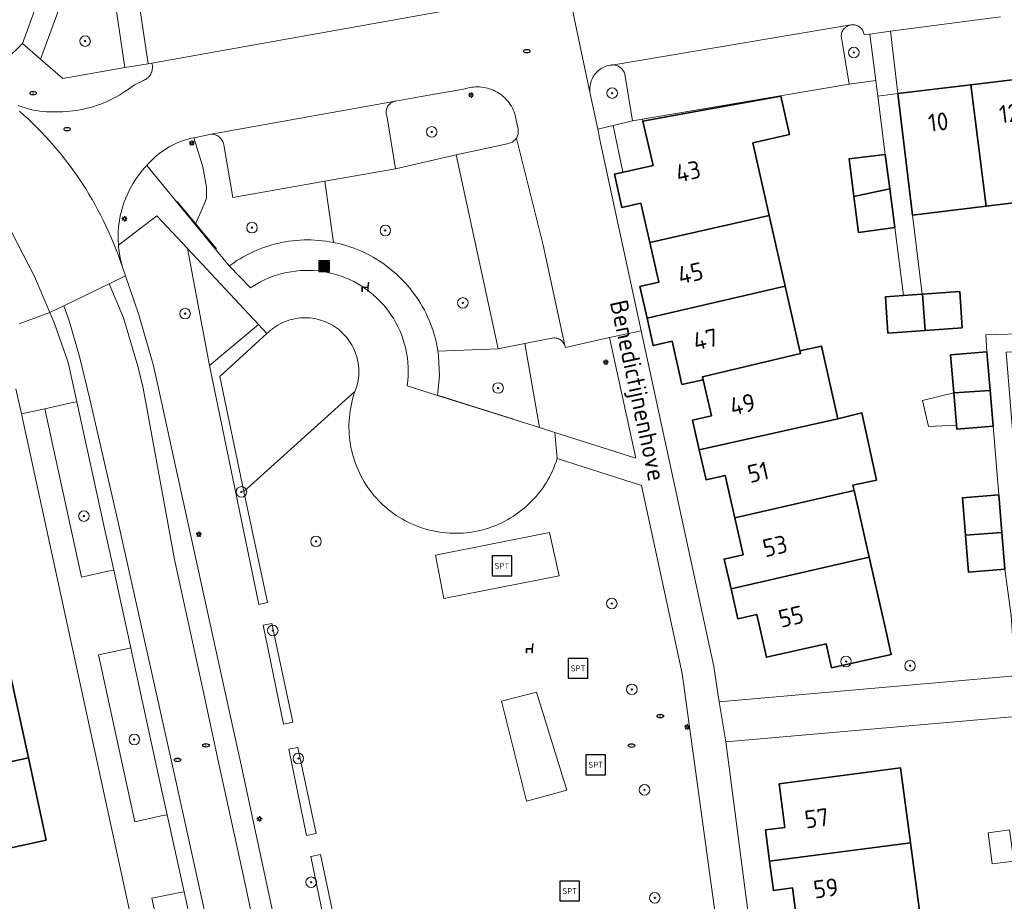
# Model space of a CAD drawing. Header units: metres. Extents: x 152610 to 160096, y 456114 to 462495.
# Tile 516 of 938: x 158338 to 158413, y 459881 to 459948. Entities that reach past the tile are written whole.
import ezdxf
from ezdxf.enums import TextEntityAlignment as Align

# ---------------------------------------------------------------- set-up
doc = ezdxf.new("R2010")
doc.units = ezdxf.units.M
doc.header["$LTSCALE"] = 0.5
doc.layers.get('0').update_dxf_attribs({"linetype": 'CONTINUOUS'})
for name, color, linetype, lineweight in [('B-PV-GR-BEPLANTING_CULTUUR_BODEMBEDEKKER-GV', 251, 'CONTINUOUS', 18), ('B-PV-GR-BEPLANTING_CULTUUR_BOSPLANTSOEN-GV', 251, 'CONTINUOUS', 18), ('B-PV-GR-BEPLANTING_CULTUUR_HEESTERS-GV', 251, 'CONTINUOUS', 18), ('B-PV-GR-BOOM-S', 251, 'CONTINUOUS', 25), ('B-PV-GR-HAAG-GV', 251, 'CONTINUOUS', 13), ('B-PV-IE-MEUBILAIR-S', 251, 'CONTINUOUS', 25), ('B-PV-IE-MEUBILAIR_WEGMEUBILAIR-S', 251, 'CONTINUOUS', 25), ('B-PV-IE-MEUBILAIR_WEGMEUBILAIR_AFVALBAK-S', 251, 'CONTINUOUS', 25), ('B-PV-IE-TERREINAFSCHEIDING_KUNSTMATIG_MUUR-G', 251, 'IE-TERREINAFSCHEIDING_KUNSTMATIG-SO', 18), ('B-PV-OG-BEBOUWING-GV', 6, 'CONTINUOUS', 35), ('B-PV-OG-BEBOUWING-T18', 1, 'CONTINUOUS', 18), ('B-PV-OG-BEBOUWING_OVERBOUWING-GV', 251, 'CONTINUOUS', 18), ('B-PV-OG-BEBOUWING_SCHUUR-GV', 251, 'CONTINUOUS', 18), ('B-PV-OG-TERREIN_BEGROEID-GV', 251, 'CONTINUOUS', 18), ('B-PV-OG-TOPOGRAFIE-T18', 1, 'CONTINUOUS', 18), ('B-PV-VH-GESLOTENVERHARDING_ASFALT-GV', 251, 'CONTINUOUS', 18), ('B-PV-VH-GESLOTENVERHARDING_KUNSTSTOF-GV', 251, 'CONTINUOUS', 18), ('B-PV-VH-ONVERHARD_ZAND-GV', 251, 'CONTINUOUS', 18), ('B-PV-VH-OPENVERHARDING_BETONSTRAATSTEEN-GV', 251, 'CONTINUOUS', 18), ('B-PV-VH-OPENVERHARDING_TEGEL-GV', 251, 'CONTINUOUS', 18)]:
    doc.layers.add(name, color=color, linetype=linetype, lineweight=lineweight)
doc.styles.add('NLCS-ISO', font='NLCS-ISO.ttf')
doc.styles.add('NLCS-ISO-M750-T18', font='NLCS-ISO.ttf', dxfattribs={"height": 1.35})
doc.linetypes.add('IE-TERREINAFSCHEIDING_KUNSTMATIG-SO', pattern='A,4,[82,NLCS.SHX,S=0.75,R=90,X=0,Y=0],4,-2', length=10)

# ---------------------------------------------------------------- blocks, each defined once
blk = doc.blocks.new('SIE-WEG_AFVALBAK-SO')
h = blk.add_hatch(color=256)
h.dxf.hatch_style = 1
h.paths.add_polyline_path([(-1.5, -1.5), (1.5, -1.5), (1.5, 1.5), (-1.5, 1.5)])
for points in [[(-2, -2), (2, -2), (2, 2), (-2, 2)], [(-1.5, -1.5), (1.5, -1.5), (1.5, 1.5), (-1.5, 1.5)]]:
    blk.add_lwpolyline(points, close=True)
blk = doc.blocks.new('SIE-MEUBILAIR_PAAL_LICHTMAST-SO')
for points in [[(-0.62, 0), (-1, 0)], [(-0.71, 0.71), (-0.44, 0.44)], [(0, 1), (0, 0.62)], [(0.44, 0.44), (0.71, 0.71)], [(1, 0), (0.62, 0)], [(-0.71, -0.71), (-0.44, -0.44)], [(0, -0.62), (0, -1)], [(0.44, -0.44), (0.71, -0.71)]]:
    blk.add_lwpolyline(points)
blk.add_circle((0, 0), 0.5)
blk = doc.blocks.new('SIE-MEUBILAIR_PUT_RIOOLPUT-SO')
blk.add_ellipse((0, 0), major_axis=(1.25, 0), ratio=0.54)
at = {"style": 'NLCS-ISO'}
blk.add_text('ri', height=0.75, dxfattribs=at).set_placement((-0.04, 0.07), align=Align.MIDDLE_CENTER)
blk = doc.blocks.new('SIE-WEG_ZITBANK-SO')
at = {"color": 0, "linetype": 'ByBlock', "lineweight": 18}
blk.add_lwpolyline([(-0.91, -1.63), (-0.91, -0.2), (1.09, -0.2), (1.09, -1.63), (1.29, -1.63), (1.29, -0.21), (1.54, 1.78), (1.33, 1.78), (1.11, 0), (-1.11, 0), (-1.11, -1.63)], close=True, dxfattribs=at)
blk = doc.blocks.new('SIE-WEG_SPEELTOESTEL-SO')
at = {"flags": 128}
blk.add_lwpolyline([(-3.75, -3.75), (3.75, -3.75), (3.75, 3.75), (-3.75, 3.75)], close=True, dxfattribs=at)
at = {"style": 'NLCS-ISO'}
blk.add_text('SPT', height=2.25, dxfattribs=at).set_placement((0, 0), align=Align.MIDDLE_CENTER)
blk = doc.blocks.new('SGR-BOOM_GBKN-SO')
at = {"linetype": 'ByBlock', "lineweight": 18}
h = blk.add_hatch(color=0, dxfattribs=at)
h.dxf.hatch_style = 1
edge = h.paths.add_edge_path()
edge.add_arc((0, 0), 0.25, 0, 360)
at = {"color": 0, "linetype": 'ByBlock', "lineweight": 18}
for radius in [2, 0.25]:
    blk.add_circle((0, 0), radius, dxfattribs=at)
at = {"color": 0, "linetype": 'ByBlock', "lineweight": 18, "style": 'NLCS-ISO'}
blk.add_attdef('SOORT', (2.5, 0), '', height=1.5, dxfattribs=at)

msp = doc.modelspace()

# ---------------------------------------------------------------- linework, layer by layer
at = {"layer": 'B-PV-GR-BEPLANTING_CULTUUR_BODEMBEDEKKER-GV', "flags": 128}
msp.add_lwpolyline([(158372.76, 459942.779), (158372.606, 459942.784), (158372.451, 459942.781), (158372.297, 459942.77), (158372.144, 459942.75), (158371.991, 459942.723), (158371.841, 459942.688), (158371.692, 459942.646), (158371.686, 459942.644), (158368.34, 459942.05), (158366.39, 459941.71), (158366.308, 459941.69), (158366.228, 459941.663), (158366.152, 459941.628), (158366.079, 459941.587), (158366.01, 459941.538), (158365.946, 459941.483), (158365.887, 459941.423), (158365.835, 459941.357), (158365.789, 459941.286), (158365.75, 459941.211), (158365.718, 459941.133), (158365.694, 459941.053), (158365.678, 459940.97), (158365.669, 459940.886), (158365.669, 459940.802), (158365.676, 459940.718), (158365.691, 459940.635), (158365.715, 459940.554), (158365.745, 459940.476), (158365.756, 459940.453), (158366.38, 459936.58), (158370.98, 459937.63), (158374.857, 459938.459), (158375.257, 459938.581), (158375.56, 459938.87), (158375.694, 459939.206), (158375.686, 459939.568), (158375.423, 459940.746), (158375.37, 459940.891), (158375.31, 459941.034), (158375.242, 459941.173), (158375.167, 459941.308), (158375.086, 459941.439), (158374.997, 459941.566), (158374.902, 459941.688), (158374.801, 459941.805), (158374.694, 459941.917), (158374.582, 459942.023), (158374.464, 459942.123), (158374.341, 459942.217), (158374.214, 459942.304), (158374.082, 459942.385), (158373.946, 459942.459), (158373.806, 459942.525), (158373.663, 459942.584), (158373.518, 459942.636), (158373.37, 459942.68), (158373.22, 459942.717), (158373.067, 459942.745), (158372.914, 459942.766)], close=True, dxfattribs=at)
at = {"layer": 'B-PV-GR-BEPLANTING_CULTUUR_BOSPLANTSOEN-GV', "flags": 128}
for points in [[(158352.539, 459939.189), (158352.452, 459939.196), (158352.406, 459939.196), (158352.07, 459939.131), (158351.102, 459938.93), (158351.778, 459936.726), (158352.057, 459935.177), (158352.044, 459934.317), (158351.662, 459933.348), (158351.186, 459932.357), (158353.777, 459929.204), (158353.893, 459929.289), (158354.124, 459929.451), (158354.36, 459929.607), (158354.6, 459929.756), (158354.844, 459929.898), (158355.093, 459930.032), (158355.344, 459930.16), (158355.6, 459930.281), (158355.859, 459930.394), (158356.12, 459930.501), (158356.385, 459930.599), (158356.652, 459930.69), (158356.922, 459930.774), (158357.195, 459930.85), (158357.469, 459930.918), (158357.745, 459930.978), (158358.022, 459931.03), (158358.301, 459931.075), (158358.581, 459931.111), (158358.863, 459931.14), (158359.144, 459931.161), (158359.426, 459931.174), (158359.709, 459931.178), (158359.991, 459931.175), (158360.274, 459931.164), (158360.556, 459931.144), (158360.837, 459931.117), (158361.117, 459931.082), (158361.396, 459931.039), (158361.674, 459930.988), (158361.032, 459935.63), (158354.05, 459934.39), (158353.366, 459938.397), (158353.347, 459938.483), (158353.321, 459938.566), (158353.287, 459938.647), (158353.246, 459938.724), (158353.198, 459938.798), (158353.144, 459938.866), (158353.084, 459938.93), (158353.018, 459938.987), (158352.947, 459939.039), (158352.871, 459939.083), (158352.792, 459939.121), (158352.71, 459939.151), (158352.626, 459939.174)], [(158374.17, 459922.91), (158370.98, 459937.63), (158366.38, 459936.58), (158361.032, 459935.63), (158361.674, 459930.988), (158361.805, 459930.961), (158362.081, 459930.899), (158362.355, 459930.829), (158362.626, 459930.751), (158362.896, 459930.665), (158363.162, 459930.572), (158363.426, 459930.471), (158363.688, 459930.363), (158363.945, 459930.248), (158364.2, 459930.125), (158364.451, 459929.995), (158364.698, 459929.858), (158364.941, 459929.714), (158365.18, 459929.564), (158365.415, 459929.406), (158365.645, 459929.242), (158365.871, 459929.072), (158366.091, 459928.895), (158366.307, 459928.712), (158366.517, 459928.523), (158366.721, 459928.329), (158366.92, 459928.128), (158367.114, 459927.922), (158367.301, 459927.711), (158367.483, 459927.494), (158367.658, 459927.272), (158367.827, 459927.046), (158367.989, 459926.814), (158368.145, 459926.579), (158368.294, 459926.339), (158368.436, 459926.094), (158368.571, 459925.846), (158368.699, 459925.594), (158368.82, 459925.339), (158368.934, 459925.08), (158369.04, 459924.818), (158369.139, 459924.554), (158369.23, 459924.286), (158369.314, 459924.016), (158369.39, 459923.744), (158369.458, 459923.47), (158369.519, 459923.194), (158369.571, 459922.916), (158369.6, 459922.743)], [(158377.295, 459916.947), (158376.197, 459923.319), (158374.17, 459922.91), (158369.6, 459922.743), (158369.616, 459922.637), (158369.653, 459922.357), (158369.716, 459920.87), (158369.557, 459919.391)]]:
    msp.add_lwpolyline(points, close=True, dxfattribs=at)
at = {"layer": 'B-PV-GR-BEPLANTING_CULTUUR_HEESTERS-GV', "flags": 128}
for points in [[(158345.87, 459944.25), (158344.09, 459956.2), (158343.65, 459956.2), (158339.47, 459944.87), (158341.17, 459943.42)], [(158401.122, 459947.491), (158401.039, 459947.494), (158400.955, 459947.489), (158400.908, 459947.482), (158400.826, 459947.464), (158400.747, 459947.438), (158400.67, 459947.405), (158400.597, 459947.365), (158400.528, 459947.318), (158400.464, 459947.265), (158400.405, 459947.205), (158400.352, 459947.141), (158400.306, 459947.071), (158400.266, 459946.998), (158400.234, 459946.921), (158400.209, 459946.841), (158400.192, 459946.759), (158400.183, 459946.676), (158400.181, 459946.593), (158400.188, 459946.509), (158400.203, 459946.427), (158400.219, 459946.366), (158400.79, 459942.99), (158402.801, 459943.264), (158402.352, 459946.778), (158401.914, 459946.752), (158401.898, 459946.834), (158401.874, 459946.914), (158401.842, 459946.991), (158401.803, 459947.065), (158401.757, 459947.135), (158401.705, 459947.2), (158401.647, 459947.26), (158401.583, 459947.314), (158401.515, 459947.361), (158401.442, 459947.402), (158401.366, 459947.436), (158401.286, 459947.462), (158401.205, 459947.481)], [(158382.978, 459944.437), (158382.892, 459944.444), (158382.805, 459944.442), (158382.773, 459944.44), (158382.652, 459944.423), (158382.533, 459944.399), (158382.416, 459944.367), (158382.301, 459944.326), (158382.188, 459944.279), (158382.08, 459944.224), (158381.975, 459944.163), (158381.874, 459944.094), (158381.778, 459944.019), (158381.687, 459943.938), (158381.602, 459943.851), (158381.522, 459943.759), (158381.449, 459943.662), (158381.382, 459943.56), (158381.323, 459943.454), (158381.27, 459943.344), (158381.224, 459943.231), (158381.186, 459943.115), (158381.156, 459942.997), (158381.134, 459942.878), (158381.119, 459942.757), (158381.113, 459942.635), (158381.114, 459942.514), (158381.123, 459942.392), (158381.126, 459942.369), (158381.713, 459939.575), (158384.35, 459940.2), (158383.768, 459943.733), (158383.743, 459943.816), (158383.711, 459943.896), (158383.672, 459943.973), (158383.626, 459944.046), (158383.573, 459944.115), (158383.514, 459944.178), (158383.449, 459944.235), (158383.379, 459944.287), (158383.305, 459944.331), (158383.227, 459944.369), (158383.146, 459944.399), (158383.063, 459944.422)], [(158359.72, 459925.27), (158359.54, 459925.275), (158359.359, 459925.271), (158359.179, 459925.26), (158358.999, 459925.24), (158358.821, 459925.213), (158358.644, 459925.178), (158358.468, 459925.135), (158358.295, 459925.084), (158358.124, 459925.026), (158357.956, 459924.96), (158357.791, 459924.887), (158357.63, 459924.806), (158357.472, 459924.719), (158357.318, 459924.624), (158357.168, 459924.523), (158357.023, 459924.415), (158356.883, 459924.301), (158356.749, 459924.181), (158356.64, 459924.076), (158353.056, 459920.821), (158354.895, 459912.105), (158363.309, 459919.681), (158363.372, 459919.85), (158363.429, 459920.022), (158363.477, 459920.196), (158363.517, 459920.372), (158363.55, 459920.549), (158363.575, 459920.728), (158363.592, 459920.908), (158363.601, 459921.088), (158363.602, 459921.269), (158363.595, 459921.449), (158363.58, 459921.629), (158363.557, 459921.808), (158363.526, 459921.986), (158363.487, 459922.162), (158363.44, 459922.337), (158363.386, 459922.509), (158363.324, 459922.679), (158363.255, 459922.845), (158363.179, 459923.009), (158363.095, 459923.169), (158363.004, 459923.325), (158362.907, 459923.477), (158362.802, 459923.624), (158362.692, 459923.767), (158362.575, 459923.905), (158362.452, 459924.037), (158362.324, 459924.164), (158362.19, 459924.285), (158362.05, 459924.4), (158361.906, 459924.508), (158361.757, 459924.61), (158361.604, 459924.706), (158361.447, 459924.794), (158361.286, 459924.876), (158361.121, 459924.95), (158360.953, 459925.017), (158360.783, 459925.076), (158360.61, 459925.128), (158360.435, 459925.172), (158360.258, 459925.209), (158360.08, 459925.237), (158359.9, 459925.258)], [(158384.6, 459914.64), (158382.61, 459923.78), (158379.26, 459923.03), (158379.229, 459923.174), (158379.196, 459923.251), (158379.155, 459923.325), (158379.107, 459923.394), (158379.053, 459923.459), (158378.994, 459923.518), (158378.929, 459923.571), (158378.859, 459923.618), (158378.785, 459923.658), (158378.707, 459923.691), (158378.627, 459923.716), (158378.545, 459923.734), (158378.461, 459923.744), (158378.377, 459923.745), (158378.293, 459923.739), (158378.224, 459923.728), (158376.197, 459923.319), (158377.295, 459916.947), (158378.469, 459916.576)]]:
    msp.add_lwpolyline(points, close=True, dxfattribs=at)
at = {"layer": 'B-PV-GR-HAAG-GV', "flags": 128}
for points in [[(158354.895, 459912.105), (158353.056, 459920.821), (158356.64, 459924.076), (158356.005, 459924.755), (158352.291, 459921.655), (158356.021, 459903.544), (158356.673, 459903.678)], [(158356.346, 459901.965), (158357.893, 459894.454), (158358.588, 459894.601), (158357.006, 459902.101)], [(158358.285, 459892.554), (158359.63, 459886.024), (158360.366, 459886.175), (158358.989, 459892.702)], [(158359.957, 459884.433), (158362.027, 459874.383), (158363.192, 459870.112), (158364.802, 459866.54), (158367.272, 459862.619), (158368.779, 459860.517), (158370.801, 459858.004), (158371.547, 459857.133), (158372.047, 459856.739), (158375.729, 459853.749), (158379.019, 459851.383), (158379.445, 459851.972), (158373.718, 459856.179), (158371.38, 459858.061), (158368.09, 459862.718), (158364.729, 459868.28), (158362.913, 459873.374), (158362.673, 459875.24), (158360.7, 459884.59)]]:
    msp.add_lwpolyline(points, close=True, dxfattribs=at)
at = {"layer": 'B-PV-IE-TERREINAFSCHEIDING_KUNSTMATIG_MUUR-G', "flags": 128}
for points in [[(158349.841, 459934.08), (158352.808, 459930.497)], [(158369.58, 459919.408), (158375.337, 459917.577)]]:
    msp.add_lwpolyline(points, dxfattribs=at)
at = {"layer": 'B-PV-OG-BEBOUWING-GV', "flags": 128}
for points in [[(158416.381, 459934.376), (158415.239, 459943.579), (158409.998, 459942.942), (158411.169, 459933.74)], [(158411.169, 459933.74), (158409.998, 459942.942), (158404.47, 459942.27), (158405.59, 459933.06)], [(158396.257, 459939.159), (158395.595, 459942.083), (158387.607, 459940.639), (158385.142, 459940.193), (158385.906, 459936.821), (158382.98, 459936.16), (158383.55, 459933.63), (158384.98, 459933.96), (158385.655, 459930.987), (158394.725, 459933.03), (158393.48, 459938.53)], [(158403.852, 459935.055), (158403.518, 459937.659), (158400.77, 459937.33), (158401.139, 459934.473)], [(158404.229, 459932.12), (158403.852, 459935.055), (158401.139, 459934.473), (158401.49, 459931.75)], [(158395.935, 459927.682), (158394.725, 459933.03), (158385.655, 459930.987), (158386.34, 459927.97), (158384.91, 459927.64), (158385.452, 459925.236)], [(158397.047, 459922.77), (158395.935, 459927.682), (158385.452, 459925.236), (158385.92, 459923.16), (158387.35, 459923.49), (158388.1, 459920.22), (158389.7, 459920.58), (158389.647, 459920.809), (158397.095, 459922.557)], [(158406.536, 459924.307), (158406.34, 459927.06), (158406.314, 459927.058), (158405.571, 459927.005), (158404.891, 459926.958), (158403.52, 459926.86), (158403.71, 459924.11)], [(158409.35, 459924.5), (158409.16, 459927.26), (158406.34, 459927.06), (158406.536, 459924.307)], [(158399.919, 459917.615), (158398.67, 459923.13), (158397.047, 459922.77), (158397.095, 459922.557), (158389.647, 459920.809), (158389.7, 459920.58), (158390.33, 459917.84), (158388.9, 459917.51), (158389.415, 459915.251)], [(158411.463, 459919.767), (158411.219, 459922.689), (158408.47, 459922.46), (158408.71, 459919.587)], [(158411.69, 459917.06), (158411.463, 459919.767), (158408.71, 459919.587), (158408.94, 459916.83)], [(158392.105, 459910.096), (158401.152, 459912.174), (158401.06, 459912.579), (158402.86, 459912.963), (158401.744, 459918.065), (158399.919, 459917.615), (158389.415, 459915.251), (158389.93, 459912.99), (158391.37, 459913.32)], [(158402.296, 459907.125), (158401.152, 459912.174), (158392.105, 459910.096), (158392.74, 459907.31), (158391.3, 459906.98), (158391.82, 459904.721)], [(158412.357, 459908.996), (158412.12, 459911.84), (158409.37, 459911.61), (158409.6, 459908.801)], [(158412.59, 459906.21), (158412.357, 459908.996), (158409.6, 459908.801), (158409.83, 459905.98)], [(158399.438, 459898.744), (158403.966, 459899.756), (158403.55, 459901.59), (158402.296, 459907.125), (158391.82, 459904.721), (158392.34, 459902.46), (158393.77, 459902.78), (158394.5, 459899.54), (158399.025, 459900.565)], [(158329.83, 459896.68), (158329.246, 459899.348), (158322.481, 459897.92), (158323.72, 459892.25), (158327.82, 459893.16), (158328.572, 459889.729), (158338.556, 459891.898), (158337.17, 459898.27), (158334.228, 459897.633)], [(158339.91, 459885.67), (158338.556, 459891.898), (158328.572, 459889.729), (158329.3, 459886.41), (158325.19, 459885.51), (158326.51, 459879.493), (158333.258, 459880.946), (158332.58, 459884.07)], [(158405.427, 459885.461), (158404.68, 459891.15), (158395.46, 459889.93), (158395.89, 459886.63), (158394.44, 459886.44), (158394.75, 459884.069)], [(158406.127, 459880.125), (158405.427, 459885.461), (158394.75, 459884.069), (158395.04, 459881.85), (158396.49, 459882.05), (158396.895, 459878.956)]]:
    msp.add_lwpolyline(points, close=True, dxfattribs=at)
at = {"layer": 'B-PV-OG-BEBOUWING_OVERBOUWING-GV', "flags": 128}
for points in [[(158385.142, 459940.193), (158385.098, 459940.327), (158384.35, 459940.2), (158382.88, 459939.852), (158383.612, 459936.303), (158385.906, 459936.821)], [(158413.267, 459884.074), (158412.946, 459886.442), (158411.308, 459886.228), (158411.607, 459883.876)]]:
    msp.add_lwpolyline(points, close=True, dxfattribs=at)
at = {"layer": 'B-PV-OG-BEBOUWING_SCHUUR-GV', "flags": 128}
msp.add_lwpolyline([(158408.916, 459917.12), (158408.71, 459919.587), (158406.35, 459919.014), (158406.796, 459917.038)], close=True, dxfattribs=at)
at = {"layer": 'B-PV-OG-TERREIN_BEGROEID-GV', "flags": 128}
for points in [[(158351.778, 459936.726), (158351.102, 459938.93), (158350.883, 459938.882), (158350.665, 459938.826), (158350.45, 459938.763), (158350.237, 459938.692), (158350.027, 459938.614), (158349.82, 459938.528), (158349.616, 459938.435), (158349.415, 459938.334), (158349.218, 459938.226), (158349.025, 459938.112), (158348.837, 459937.99), (158348.652, 459937.863), (158348.473, 459937.728), (158348.298, 459937.587), (158348.128, 459937.44), (158347.964, 459937.287), (158347.805, 459937.129), (158347.652, 459936.965), (158347.523, 459936.816), (158351.186, 459932.357), (158351.662, 459933.348), (158352.044, 459934.317), (158352.057, 459935.177)], [(158356.005, 459924.755), (158350.614, 459930.524), (158352.291, 459921.655)], [(158359.991, 459931.175), (158359.709, 459931.178), (158359.426, 459931.174), (158359.144, 459931.161), (158358.863, 459931.14), (158358.581, 459931.111), (158358.301, 459931.075), (158358.022, 459931.03), (158357.745, 459930.978), (158357.469, 459930.918), (158357.195, 459930.85), (158356.922, 459930.774), (158356.652, 459930.69), (158356.385, 459930.599), (158356.12, 459930.501), (158355.859, 459930.394), (158355.6, 459930.281), (158355.344, 459930.16), (158355.093, 459930.032), (158354.844, 459929.898), (158354.6, 459929.756), (158354.36, 459929.607), (158354.124, 459929.451), (158353.893, 459929.289), (158353.777, 459929.204), (158355.385, 459927.536), (158355.547, 459927.643), (158355.845, 459927.826), (158356.151, 459927.996), (158356.464, 459928.151), (158356.784, 459928.292), (158357.11, 459928.418), (158357.442, 459928.529), (158357.778, 459928.625), (158358.119, 459928.705), (158358.463, 459928.77), (158358.809, 459928.819), (158359.157, 459928.852), (158359.507, 459928.869), (158359.856, 459928.87), (158360.206, 459928.855), (158360.554, 459928.824), (158360.901, 459928.777), (158361.245, 459928.714), (158361.586, 459928.636), (158361.923, 459928.542), (158362.255, 459928.433), (158362.582, 459928.309), (158362.903, 459928.17), (158363.217, 459928.016), (158363.524, 459927.848), (158363.823, 459927.666), (158364.113, 459927.471), (158364.395, 459927.263), (158364.666, 459927.042), (158364.927, 459926.809), (158365.177, 459926.565), (158365.415, 459926.309), (158365.642, 459926.042), (158365.856, 459925.766), (158366.057, 459925.48), (158366.245, 459925.185), (158366.419, 459924.881), (158366.58, 459924.57), (158366.725, 459924.253), (158366.857, 459923.928), (158366.973, 459923.598), (158367.074, 459923.263), (158367.159, 459922.924), (158367.229, 459922.582), (158367.284, 459922.236), (158367.322, 459921.888), (158367.345, 459921.539), (158367.351, 459921.19), (158367.341, 459920.84), (158367.316, 459920.491), (158367.274, 459920.144), (158367.271, 459920.113), (158369.557, 459919.391), (158369.716, 459920.87), (158369.653, 459922.357), (158369.616, 459922.637), (158369.6, 459922.743), (158369.571, 459922.916), (158369.519, 459923.194), (158369.458, 459923.47), (158369.39, 459923.744), (158369.314, 459924.016), (158369.23, 459924.286), (158369.139, 459924.554), (158369.04, 459924.818), (158368.934, 459925.08), (158368.82, 459925.339), (158368.699, 459925.594), (158368.571, 459925.846), (158368.436, 459926.094), (158368.294, 459926.339), (158368.145, 459926.579), (158367.989, 459926.814), (158367.827, 459927.046), (158367.658, 459927.272), (158367.483, 459927.494), (158367.301, 459927.711), (158367.114, 459927.922), (158366.92, 459928.128), (158366.721, 459928.329), (158366.517, 459928.523), (158366.307, 459928.712), (158366.091, 459928.895), (158365.871, 459929.072), (158365.645, 459929.242), (158365.415, 459929.406), (158365.18, 459929.564), (158364.941, 459929.714), (158364.698, 459929.858), (158364.451, 459929.995), (158364.2, 459930.125), (158363.945, 459930.248), (158363.688, 459930.363), (158363.426, 459930.471), (158363.162, 459930.572), (158362.896, 459930.665), (158362.626, 459930.751), (158362.355, 459930.829), (158362.081, 459930.899), (158361.805, 459930.961), (158361.674, 459930.988), (158361.396, 459931.039), (158361.117, 459931.082), (158360.837, 459931.117), (158360.556, 459931.144), (158360.274, 459931.164)], [(158344.332, 459909.296), (158342.23, 459918.91), (158341.792, 459918.82), (158339.79, 459918.38), (158342.58, 459905.62), (158344.58, 459906.05), (158345.02, 459906.15)], [(158378.047, 459908.996), (158378.798, 459905.709), (158370.044, 459903.993), (158369.404, 459907.281)], [(158357.893, 459894.454), (158356.346, 459901.965), (158357.006, 459902.101), (158358.588, 459894.601)], [(158346.43, 459899.74), (158346.32, 459900.25), (158345.88, 459900.16), (158343.87, 459899.71), (158346.62, 459887.05), (158348.62, 459887.5), (158349.06, 459887.6), (158348.518, 459890.101)], [(158377.076, 459896.9), (158379.371, 459889.457), (158376.323, 459888.624), (158374.42, 459896.194)], [(158360.366, 459886.175), (158359.63, 459886.024), (158358.285, 459892.554), (158358.989, 459892.702)], [(158359.957, 459884.433), (158360.7, 459884.59), (158362.673, 459875.24), (158362.913, 459873.374), (158364.729, 459868.28), (158368.09, 459862.718), (158371.38, 459858.061), (158373.718, 459856.179), (158379.445, 459851.972), (158379.019, 459851.383), (158375.729, 459853.749), (158372.047, 459856.739), (158371.547, 459857.133), (158370.801, 459858.004), (158368.779, 459860.517), (158367.272, 459862.619), (158364.802, 459866.54), (158363.192, 459870.112), (158362.027, 459874.383)], [(158350.54, 459880.93), (158350.37, 459881.76), (158349.93, 459881.67), (158347.92, 459881.28), (158349.84, 459872.47), (158352.231, 459872.994)]]:
    msp.add_lwpolyline(points, close=True, dxfattribs=at)
for points in [[(158391.56, 459873.31), (158388.11, 459898.3), (158385.03, 459912.57), (158378.639, 459914.603), (158378.56, 459914.362), (158378.472, 459914.123), (158378.378, 459913.887), (158378.276, 459913.654), (158378.167, 459913.424), (158378.05, 459913.198), (158377.927, 459912.976), (158377.797, 459912.758), (158377.659, 459912.544), (158377.516, 459912.334), (158377.365, 459912.13), (158377.209, 459911.929), (158377.046, 459911.734), (158376.877, 459911.545), (158376.702, 459911.36), (158376.521, 459911.181), (158376.335, 459911.008), (158376.144, 459910.841), (158375.947, 459910.68), (158375.745, 459910.525), (158375.539, 459910.377), (158375.328, 459910.235), (158375.113, 459910.1), (158374.893, 459909.972), (158374.67, 459909.851), (158374.443, 459909.736), (158374.212, 459909.63), (158373.978, 459909.53), (158373.742, 459909.438), (158373.502, 459909.353), (158373.26, 459909.276), (158373.015, 459909.206), (158372.769, 459909.144), (158372.52, 459909.091), (158372.27, 459909.044), (158372.019, 459909.006), (158371.767, 459908.976), (158371.514, 459908.953), (158371.26, 459908.939), (158371.006, 459908.933), (158370.752, 459908.934), (158370.498, 459908.944), (158370.244, 459908.961), (158369.991, 459908.987), (158369.739, 459909.021), (158369.488, 459909.062), (158369.239, 459909.111), (158368.991, 459909.168), (158368.746, 459909.233), (158368.502, 459909.306), (158368.261, 459909.386), (158368.022, 459909.474), (158367.787, 459909.569), (158367.554, 459909.672), (158367.325, 459909.781), (158367.099, 459909.898), (158366.878, 459910.023), (158366.66, 459910.153), (158366.446, 459910.291), (158366.237, 459910.436), (158366.032, 459910.587), (158365.833, 459910.744), (158365.638, 459910.907), (158365.449, 459911.077), (158365.265, 459911.252), (158365.087, 459911.433), (158364.914, 459911.62), (158364.747, 459911.812), (158364.587, 459912.009), (158364.433, 459912.211), (158364.285, 459912.418), (158364.144, 459912.63), (158364.01, 459912.845), (158363.882, 459913.065), (158363.761, 459913.289), (158363.648, 459913.516), (158363.541, 459913.747), (158363.443, 459913.981), (158363.351, 459914.218), (158363.267, 459914.458), (158363.19, 459914.701), (158363.122, 459914.945), (158363.061, 459915.192), (158363.007, 459915.44), (158362.962, 459915.691), (158362.924, 459915.942), (158362.895, 459916.194), (158362.873, 459916.448), (158362.86, 459916.701), (158362.854, 459916.956), (158362.856, 459917.21), (158362.867, 459917.464), (158362.885, 459917.717), (158362.911, 459917.97), (158362.946, 459918.222), (158362.988, 459918.473), (158363.038, 459918.722), (158363.096, 459918.969), (158363.161, 459919.215), (158363.234, 459919.458), (158363.309, 459919.681), (158354.895, 459912.105), (158356.673, 459903.678), (158356.021, 459903.544), (158352.291, 459921.655), (158350.614, 459930.524), (158348.29, 459933.01), (158345.378, 459930.784), (158345.391, 459930.629), (158345.408, 459930.474), (158345.52, 459929.828), (158345.652, 459929.185), (158345.905, 459928.451), (158346.924, 459925.491), (158348.02, 459921.74), (158348.365, 459920.169), (158350.02, 459912.64), (158350.445, 459910.699), (158354.41, 459892.61), (158354.625, 459891.612), (158358.283, 459874.64)], [(158337.849, 459924.803), (158340.173, 459925.664), (158339.012, 459928.411), (158337.306, 459931.75)]]:
    msp.add_lwpolyline(points, dxfattribs=at)
at = {"layer": 'B-PV-VH-GESLOTENVERHARDING_ASFALT-GV', "flags": 128}
for points in [[(158337.306, 459931.75), (158339.012, 459928.411), (158340.173, 459925.664), (158341.232, 459926.179), (158344.672, 459927.852), (158345.905, 459928.451), (158345.652, 459929.185), (158345.503, 459929.624), (158345.346, 459930.06), (158345.182, 459930.494), (158345.01, 459930.925), (158344.831, 459931.352), (158344.645, 459931.777), (158344.451, 459932.198), (158344.25, 459932.616), (158344.042, 459933.03), (158343.826, 459933.441), (158343.604, 459933.848), (158343.375, 459934.251), (158343.139, 459934.65), (158342.895, 459935.045), (158342.646, 459935.435), (158342.389, 459935.821), (158342.186, 459936.117), (158341.918, 459936.495), (158341.643, 459936.869), (158341.361, 459937.237), (158341.074, 459937.601), (158340.78, 459937.96), (158340.48, 459938.313), (158340.174, 459938.662), (158339.862, 459939.005), (158339.544, 459939.343), (158339.221, 459939.675), (158338.891, 459940.001), (158338.556, 459940.322), (158338.216, 459940.637), (158337.87, 459940.946)], [(158358.283, 459874.64), (158354.625, 459891.612), (158354.41, 459892.61), (158350.445, 459910.699), (158350.02, 459912.64), (158348.365, 459920.169), (158348.02, 459921.74), (158346.924, 459925.491), (158345.905, 459928.451), (158344.672, 459927.852), (158345.773, 459925.27), (158346.859, 459921.608), (158347.258, 459919.942), (158349.631, 459906.951), (158351.783, 459897.125), (158353.042, 459891.22), (158354.801, 459883.159), (158356.494, 459875.192)], [(158356.494, 459875.192), (158354.801, 459883.159), (158353.042, 459891.22), (158351.783, 459897.125), (158349.631, 459906.951), (158347.258, 459919.942), (158346.859, 459921.608), (158345.773, 459925.27), (158344.672, 459927.852), (158341.232, 459926.179), (158341.652, 459925.049), (158342.425, 459922.326), (158343.203, 459919.11), (158345.405, 459909.542), (158349.683, 459890.39), (158353.665, 459872.28)], [(158353.665, 459872.28), (158349.683, 459890.39), (158345.405, 459909.542), (158343.203, 459919.11), (158342.425, 459922.326), (158341.652, 459925.049), (158341.232, 459926.179), (158340.173, 459925.664), (158340.472, 459924.957), (158340.545, 459924.758), (158341.567, 459921.886), (158342.23, 459918.91), (158344.332, 459909.296), (158345.02, 459906.15), (158346.32, 459900.25), (158346.43, 459899.74), (158348.518, 459890.101), (158349.06, 459887.6), (158350.37, 459881.76), (158350.54, 459880.93)]]:
    msp.add_lwpolyline(points, dxfattribs=at)
at = {"layer": 'B-PV-VH-GESLOTENVERHARDING_KUNSTSTOF-GV', "flags": 128}
msp.add_lwpolyline([(158379.371, 459889.457), (158377.076, 459896.9), (158374.42, 459896.194), (158376.323, 459888.624)], close=True, dxfattribs=at)
at = {"layer": 'B-PV-VH-ONVERHARD_ZAND-GV', "flags": 128}
for points in [[(158354.895, 459912.105), (158353.056, 459920.821), (158356.64, 459924.076), (158356.005, 459924.755), (158352.291, 459921.655), (158356.021, 459903.544), (158356.673, 459903.678)], [(158357.893, 459894.454), (158358.588, 459894.601), (158357.006, 459902.101), (158356.346, 459901.965)], [(158360.366, 459886.175), (158358.989, 459892.702), (158358.285, 459892.554), (158359.63, 459886.024)], [(158359.957, 459884.433), (158362.027, 459874.383), (158363.192, 459870.112), (158364.802, 459866.54), (158367.272, 459862.619), (158368.779, 459860.517), (158370.801, 459858.004), (158371.547, 459857.133), (158372.047, 459856.739), (158375.729, 459853.749), (158379.019, 459851.383), (158379.445, 459851.972), (158373.718, 459856.179), (158371.38, 459858.061), (158368.09, 459862.718), (158364.729, 459868.28), (158362.913, 459873.374), (158362.673, 459875.24), (158360.7, 459884.59)]]:
    msp.add_lwpolyline(points, close=True, dxfattribs=at)
at = {"layer": 'B-PV-VH-OPENVERHARDING_BETONSTRAATSTEEN-GV', "flags": 128}
for points in [[(158347.621, 459944.537), (158346.494, 459952.15), (158346.368, 459953.001), (158345.424, 459959.38), (158345.07, 459961.77), (158343.944, 459962.126), (158343.4, 459960.61), (158340.16, 459951.7), (158338.1, 459946.071), (158339.47, 459944.87), (158343.65, 459956.2), (158344.09, 459956.2), (158345.87, 459944.25)], [(158400.826, 459947.464), (158400.908, 459947.482), (158382.773, 459944.44), (158382.805, 459944.442), (158382.892, 459944.444), (158382.978, 459944.437), (158383.063, 459944.422), (158383.146, 459944.399), (158383.227, 459944.369), (158383.305, 459944.331), (158383.379, 459944.287), (158383.449, 459944.235), (158383.514, 459944.178), (158383.573, 459944.115), (158383.626, 459944.046), (158383.672, 459943.973), (158383.711, 459943.896), (158383.743, 459943.816), (158383.768, 459943.733), (158384.35, 459940.2), (158400.79, 459942.99), (158400.219, 459946.366), (158400.203, 459946.427), (158400.188, 459946.509), (158400.181, 459946.593), (158400.183, 459946.676), (158400.192, 459946.759), (158400.209, 459946.841), (158400.234, 459946.921), (158400.266, 459946.998), (158400.306, 459947.071), (158400.352, 459947.141), (158400.405, 459947.205), (158400.464, 459947.265), (158400.528, 459947.318), (158400.597, 459947.365), (158400.67, 459947.405), (158400.747, 459947.438)], [(158366.308, 459941.69), (158366.39, 459941.71), (158352.406, 459939.196), (158352.452, 459939.196), (158352.539, 459939.189), (158352.626, 459939.174), (158352.71, 459939.151), (158352.792, 459939.121), (158352.871, 459939.083), (158352.947, 459939.039), (158353.018, 459938.987), (158353.084, 459938.93), (158353.144, 459938.866), (158353.198, 459938.798), (158353.246, 459938.724), (158353.287, 459938.647), (158353.321, 459938.566), (158353.347, 459938.483), (158353.366, 459938.397), (158354.05, 459934.39), (158361.032, 459935.63), (158366.38, 459936.58), (158365.756, 459940.453), (158365.745, 459940.476), (158365.715, 459940.554), (158365.691, 459940.635), (158365.676, 459940.718), (158365.669, 459940.802), (158365.669, 459940.886), (158365.678, 459940.97), (158365.694, 459941.053), (158365.718, 459941.133), (158365.75, 459941.211), (158365.789, 459941.286), (158365.835, 459941.357), (158365.887, 459941.423), (158365.946, 459941.483), (158366.01, 459941.538), (158366.079, 459941.587), (158366.152, 459941.628), (158366.228, 459941.663)], [(158377.59, 459930.79), (158375.56, 459938.87), (158375.257, 459938.581), (158374.857, 459938.459), (158370.98, 459937.63), (158374.17, 459922.91), (158376.197, 459923.319), (158378.224, 459923.728), (158378.293, 459923.739), (158378.377, 459923.745), (158378.461, 459923.744), (158378.545, 459923.734), (158378.627, 459923.716), (158378.707, 459923.691), (158378.785, 459923.658), (158378.859, 459923.618), (158378.929, 459923.571), (158378.994, 459923.518), (158379.053, 459923.459), (158379.107, 459923.394), (158379.155, 459923.325), (158379.196, 459923.251), (158379.229, 459923.174)], [(158351.186, 459932.357), (158347.523, 459936.816), (158347.353, 459936.632), (158347.189, 459936.442), (158347.031, 459936.247), (158346.879, 459936.047), (158346.734, 459935.843), (158346.595, 459935.633), (158346.464, 459935.42), (158346.339, 459935.203), (158346.221, 459934.981), (158346.11, 459934.756), (158346.006, 459934.528), (158345.91, 459934.296), (158345.821, 459934.062), (158345.74, 459933.824), (158345.666, 459933.585), (158345.6, 459933.343), (158345.542, 459933.099), (158345.491, 459932.853), (158345.448, 459932.606), (158345.414, 459932.357), (158345.387, 459932.108), (158345.368, 459931.858), (158345.357, 459931.607), (158345.354, 459931.356), (158345.36, 459931.106), (158345.373, 459930.855), (158345.378, 459930.784), (158348.29, 459933.01), (158350.614, 459930.524), (158356.005, 459924.755), (158356.64, 459924.076), (158356.749, 459924.181), (158356.883, 459924.301), (158357.023, 459924.415), (158357.168, 459924.523), (158357.318, 459924.624), (158357.472, 459924.719), (158357.63, 459924.806), (158357.791, 459924.887), (158357.956, 459924.96), (158358.124, 459925.026), (158358.295, 459925.084), (158358.468, 459925.135), (158358.644, 459925.178), (158358.821, 459925.213), (158358.999, 459925.24), (158359.179, 459925.26), (158359.359, 459925.271), (158359.54, 459925.275), (158359.72, 459925.27), (158359.9, 459925.258), (158360.08, 459925.237), (158360.258, 459925.209), (158360.435, 459925.172), (158360.61, 459925.128), (158360.783, 459925.076), (158360.953, 459925.017), (158361.121, 459924.95), (158361.286, 459924.876), (158361.447, 459924.794), (158361.604, 459924.706), (158361.757, 459924.61), (158361.906, 459924.508), (158362.05, 459924.4), (158362.19, 459924.285), (158362.324, 459924.164), (158362.452, 459924.037), (158362.575, 459923.905), (158362.692, 459923.767), (158362.802, 459923.624), (158362.907, 459923.477), (158363.004, 459923.325), (158363.095, 459923.169), (158363.179, 459923.009), (158363.255, 459922.845), (158363.324, 459922.679), (158363.386, 459922.509), (158363.44, 459922.337), (158363.487, 459922.162), (158363.526, 459921.986), (158363.557, 459921.808), (158363.58, 459921.629), (158363.595, 459921.449), (158363.602, 459921.269), (158363.601, 459921.088), (158363.592, 459920.908), (158363.575, 459920.728), (158363.55, 459920.549), (158363.517, 459920.372), (158363.477, 459920.196), (158363.429, 459920.022), (158363.372, 459919.85), (158363.309, 459919.681), (158363.234, 459919.458), (158363.161, 459919.215), (158363.096, 459918.969), (158363.038, 459918.722), (158362.988, 459918.473), (158362.946, 459918.222), (158362.911, 459917.97), (158362.885, 459917.717), (158362.867, 459917.464), (158362.856, 459917.21), (158362.854, 459916.956), (158362.86, 459916.701), (158362.873, 459916.448), (158362.895, 459916.194), (158362.924, 459915.942), (158362.962, 459915.691), (158363.007, 459915.44), (158363.061, 459915.192), (158363.122, 459914.945), (158363.19, 459914.701), (158363.267, 459914.458), (158363.351, 459914.218), (158363.443, 459913.981), (158363.541, 459913.747), (158363.648, 459913.516), (158363.761, 459913.289), (158363.882, 459913.065), (158364.01, 459912.845), (158364.144, 459912.63), (158364.285, 459912.418), (158364.433, 459912.211), (158364.587, 459912.009), (158364.747, 459911.812), (158364.914, 459911.62), (158365.087, 459911.433), (158365.265, 459911.252), (158365.449, 459911.077), (158365.638, 459910.907), (158365.833, 459910.744), (158366.032, 459910.587), (158366.237, 459910.436), (158366.446, 459910.291), (158366.66, 459910.153), (158366.878, 459910.023), (158367.099, 459909.898), (158367.325, 459909.781), (158367.554, 459909.672), (158367.787, 459909.569), (158368.022, 459909.474), (158368.261, 459909.386), (158368.502, 459909.306), (158368.746, 459909.233), (158368.991, 459909.168), (158369.239, 459909.111), (158369.488, 459909.062), (158369.739, 459909.021), (158369.991, 459908.987), (158370.244, 459908.961), (158370.498, 459908.944), (158370.752, 459908.934), (158371.006, 459908.933), (158371.26, 459908.939), (158371.514, 459908.953), (158371.767, 459908.976), (158372.019, 459909.006), (158372.27, 459909.044), (158372.52, 459909.091), (158372.769, 459909.144), (158373.015, 459909.206), (158373.26, 459909.276), (158373.502, 459909.353), (158373.742, 459909.438), (158373.978, 459909.53), (158374.212, 459909.63), (158374.443, 459909.736), (158374.67, 459909.851), (158374.893, 459909.972), (158375.113, 459910.1), (158375.328, 459910.235), (158375.539, 459910.377), (158375.745, 459910.525), (158375.947, 459910.68), (158376.144, 459910.841), (158376.335, 459911.008), (158376.521, 459911.181), (158376.702, 459911.36), (158376.877, 459911.545), (158377.046, 459911.734), (158377.209, 459911.929), (158377.365, 459912.13), (158377.516, 459912.334), (158377.659, 459912.544), (158377.797, 459912.758), (158377.927, 459912.976), (158378.05, 459913.198), (158378.167, 459913.424), (158378.276, 459913.654), (158378.378, 459913.887), (158378.472, 459914.123), (158378.56, 459914.362), (158378.639, 459914.603), (158378.469, 459916.576), (158377.295, 459916.947), (158369.557, 459919.391), (158367.271, 459920.113), (158367.274, 459920.144), (158367.316, 459920.491), (158367.341, 459920.84), (158367.351, 459921.19), (158367.345, 459921.539), (158367.322, 459921.888), (158367.284, 459922.236), (158367.229, 459922.582), (158367.159, 459922.924), (158367.074, 459923.263), (158366.973, 459923.598), (158366.857, 459923.928), (158366.725, 459924.253), (158366.58, 459924.57), (158366.419, 459924.881), (158366.245, 459925.185), (158366.057, 459925.48), (158365.856, 459925.766), (158365.642, 459926.042), (158365.415, 459926.309), (158365.177, 459926.565), (158364.927, 459926.809), (158364.666, 459927.042), (158364.395, 459927.263), (158364.113, 459927.471), (158363.823, 459927.666), (158363.524, 459927.848), (158363.217, 459928.016), (158362.903, 459928.17), (158362.582, 459928.309), (158362.255, 459928.433), (158361.923, 459928.542), (158361.586, 459928.636), (158361.245, 459928.714), (158360.901, 459928.777), (158360.554, 459928.824), (158360.206, 459928.855), (158359.856, 459928.87), (158359.507, 459928.869), (158359.157, 459928.852), (158358.809, 459928.819), (158358.463, 459928.77), (158358.119, 459928.705), (158357.778, 459928.625), (158357.442, 459928.529), (158357.11, 459928.418), (158356.784, 459928.292), (158356.464, 459928.151), (158356.151, 459927.996), (158355.845, 459927.826), (158355.547, 459927.643), (158355.385, 459927.536), (158353.777, 459929.204)]]:
    msp.add_lwpolyline(points, close=True, dxfattribs=at)
for points in [[(158337.87, 459940.946), (158338.216, 459940.637), (158338.556, 459940.322), (158338.891, 459940.001), (158339.221, 459939.675), (158339.544, 459939.343), (158339.862, 459939.005), (158340.174, 459938.662), (158340.48, 459938.313), (158340.78, 459937.96), (158341.074, 459937.601), (158341.361, 459937.237), (158341.643, 459936.869), (158341.918, 459936.495), (158342.186, 459936.117), (158342.389, 459935.821), (158342.646, 459935.435), (158342.895, 459935.045), (158343.139, 459934.65), (158343.375, 459934.251), (158343.604, 459933.848), (158343.826, 459933.441), (158344.042, 459933.03), (158344.25, 459932.616), (158344.451, 459932.198), (158344.645, 459931.777), (158344.831, 459931.352), (158345.01, 459930.925), (158345.182, 459930.494), (158345.346, 459930.06), (158345.503, 459929.624), (158345.652, 459929.185), (158345.52, 459929.828), (158345.408, 459930.474), (158345.391, 459930.629), (158345.378, 459930.784), (158345.373, 459930.855), (158345.36, 459931.106), (158345.354, 459931.356), (158345.357, 459931.607), (158345.368, 459931.858), (158345.387, 459932.108), (158345.414, 459932.357), (158345.448, 459932.606), (158345.491, 459932.853), (158345.542, 459933.099), (158345.6, 459933.343), (158345.666, 459933.585), (158345.74, 459933.824), (158345.821, 459934.062), (158345.91, 459934.296), (158346.006, 459934.528), (158346.11, 459934.756), (158346.221, 459934.981), (158346.339, 459935.203), (158346.464, 459935.42), (158346.595, 459935.633), (158346.734, 459935.843), (158346.879, 459936.047), (158347.031, 459936.247), (158347.189, 459936.442), (158347.353, 459936.632), (158347.523, 459936.816), (158347.652, 459936.965), (158347.805, 459937.129), (158347.964, 459937.287), (158348.128, 459937.44), (158348.298, 459937.587), (158348.473, 459937.728), (158348.652, 459937.863), (158348.837, 459937.99), (158349.025, 459938.112), (158349.218, 459938.226), (158349.415, 459938.334), (158349.616, 459938.435), (158349.82, 459938.528), (158350.027, 459938.614), (158350.237, 459938.692), (158350.45, 459938.763), (158350.665, 459938.826), (158350.883, 459938.882), (158351.102, 459938.93), (158352.07, 459939.131), (158352.406, 459939.196), (158366.39, 459941.71), (158368.34, 459942.05), (158371.686, 459942.644), (158371.692, 459942.646), (158371.841, 459942.688), (158371.991, 459942.723), (158372.144, 459942.75), (158372.297, 459942.77), (158372.451, 459942.781), (158372.606, 459942.784), (158372.76, 459942.779), (158372.914, 459942.766), (158373.067, 459942.745), (158373.22, 459942.717), (158373.37, 459942.68), (158373.518, 459942.636), (158373.663, 459942.584), (158373.806, 459942.525), (158373.946, 459942.459), (158374.082, 459942.385), (158374.214, 459942.304), (158374.341, 459942.217), (158374.464, 459942.123), (158374.582, 459942.023), (158374.694, 459941.917), (158374.801, 459941.805), (158374.902, 459941.688), (158374.997, 459941.566), (158375.086, 459941.439), (158375.167, 459941.308), (158375.242, 459941.173), (158375.31, 459941.034), (158375.37, 459940.891), (158375.423, 459940.746), (158375.686, 459939.568), (158375.694, 459939.206), (158375.56, 459938.87), (158377.59, 459930.79), (158379.229, 459923.174), (158379.26, 459923.03), (158382.61, 459923.78), (158385.02, 459924.28), (158383.29, 459932.22), (158381.93, 459938.54), (158381.713, 459939.575), (158381.126, 459942.369), (158380.091, 459947.296), (158379.483, 459950.239), (158347.915, 459944.59), (158347.922, 459944.566), (158347.943, 459944.476), (158347.956, 459944.383), (158347.961, 459944.29), (158347.958, 459944.197), (158347.947, 459944.104), (158347.928, 459944.013), (158347.902, 459943.924), (158347.867, 459943.837), (158347.826, 459943.753), (158347.777, 459943.674), (158347.722, 459943.599), (158347.661, 459943.528), (158347.594, 459943.464), (158347.521, 459943.405), (158347.444, 459943.353), (158347.363, 459943.307), (158347.278, 459943.269), (158346.588, 459942.941), (158345.971, 459942.492), (158345.938, 459942.469), (158345.713, 459942.321), (158345.484, 459942.179), (158345.251, 459942.044), (158345.014, 459941.916), (158344.773, 459941.795), (158344.529, 459941.682), (158344.282, 459941.575), (158344.031, 459941.477), (158343.778, 459941.385), (158343.522, 459941.301), (158343.264, 459941.225), (158343.003, 459941.156), (158342.741, 459941.095), (158342.477, 459941.043), (158342.211, 459940.997), (158341.944, 459940.96), (158341.677, 459940.931), (158341.408, 459940.91), (158341.139, 459940.896), (158340.87, 459940.891), (158340.651, 459940.881), (158340.407, 459940.878), (158340.162, 459940.883), (158339.918, 459940.896), (158339.674, 459940.916), (158339.431, 459940.945), (158339.189, 459940.982), (158338.948, 459941.026), (158338.709, 459941.078), (158338.472, 459941.139), (158338.237, 459941.206), (158338.004, 459941.282), (158337.774, 459941.365)], [(158379.483, 459950.239), (158380.091, 459947.296), (158381.126, 459942.369), (158381.123, 459942.392), (158381.114, 459942.514), (158381.113, 459942.635), (158381.119, 459942.757), (158381.134, 459942.878), (158381.156, 459942.997), (158381.186, 459943.115), (158381.224, 459943.231), (158381.27, 459943.344), (158381.323, 459943.454), (158381.382, 459943.56), (158381.449, 459943.662), (158381.522, 459943.759), (158381.602, 459943.851), (158381.687, 459943.938), (158381.778, 459944.019), (158381.874, 459944.094), (158381.975, 459944.163), (158382.08, 459944.224), (158382.188, 459944.279), (158382.301, 459944.326), (158382.416, 459944.367), (158382.533, 459944.399), (158382.652, 459944.423), (158382.773, 459944.44), (158400.908, 459947.482), (158400.955, 459947.489), (158401.039, 459947.494), (158401.122, 459947.491), (158401.205, 459947.481), (158401.286, 459947.462), (158401.366, 459947.436), (158401.442, 459947.402), (158401.515, 459947.361), (158401.583, 459947.314), (158401.647, 459947.26), (158401.705, 459947.2), (158401.757, 459947.135), (158401.803, 459947.065), (158401.842, 459946.991), (158401.874, 459946.914), (158401.898, 459946.834), (158401.914, 459946.752), (158402.352, 459946.778), (158403.92, 459947.01), (158412.258, 459948.081)]]:
    msp.add_lwpolyline(points, dxfattribs=at)
at = {"layer": 'B-PV-VH-OPENVERHARDING_TEGEL-GV', "flags": 128}
for points in [[(158404.47, 459942.27), (158403.92, 459947.01), (158402.352, 459946.778), (158402.801, 459943.264), (158402.803, 459943.247), (158402.953, 459942.076)], [(158405.59, 459933.06), (158404.47, 459942.27), (158402.953, 459942.076), (158403.518, 459937.659), (158403.852, 459935.055), (158404.229, 459932.12), (158404.891, 459926.958), (158405.571, 459927.005), (158406.314, 459927.058)], [(158390.52, 459898.83), (158385.02, 459924.28), (158382.61, 459923.78), (158384.6, 459914.64), (158378.469, 459916.576), (158378.639, 459914.603), (158385.03, 459912.57), (158388.11, 459898.3), (158391.56, 459873.31), (158392.407, 459864), (158392.52, 459862.76), (158394.92, 459862.96), (158393.96, 459873.69), (158391.681, 459891.201), (158391.43, 459893.13), (158390.93, 459896.16), (158390.701, 459897.652)], [(158415.337, 459923.663), (158415.332, 459924.105), (158411.13, 459923.975), (158411.219, 459922.689), (158411.463, 459919.767), (158411.69, 459917.06), (158412.12, 459911.84), (158412.357, 459908.996), (158412.59, 459906.21), (158413.059, 459902.709), (158413.362, 459898.124), (158414.658, 459898.237), (158414.29, 459902.83), (158413.53, 459912.08), (158412.674, 459922.663), (158415.35, 459922.713), (158415.345, 459923.083)], [(158378.798, 459905.709), (158378.047, 459908.996), (158369.404, 459907.281), (158370.044, 459903.993)], [(158427.29, 459896.26), (158426.948, 459899.313), (158414.658, 459898.237), (158413.362, 459898.124), (158390.93, 459896.16), (158391.43, 459893.13), (158414.575, 459895.15), (158414.618, 459895.154), (158416.045, 459895.279)]]:
    msp.add_lwpolyline(points, close=True, dxfattribs=at)
for points in [[(158337.774, 459941.365), (158338.004, 459941.282), (158338.237, 459941.206), (158338.472, 459941.139), (158338.709, 459941.078), (158338.948, 459941.026), (158339.189, 459940.982), (158339.431, 459940.945), (158339.674, 459940.916), (158339.918, 459940.896), (158340.162, 459940.883), (158340.407, 459940.878), (158340.651, 459940.881), (158340.87, 459940.891), (158341.139, 459940.896), (158341.408, 459940.91), (158341.677, 459940.931), (158341.944, 459940.96), (158342.211, 459940.997), (158342.477, 459941.043), (158342.741, 459941.095), (158343.003, 459941.156), (158343.264, 459941.225), (158343.522, 459941.301), (158343.778, 459941.385), (158344.031, 459941.477), (158344.282, 459941.575), (158344.529, 459941.682), (158344.773, 459941.795), (158345.014, 459941.916), (158345.251, 459942.044), (158345.484, 459942.179), (158345.713, 459942.321), (158345.938, 459942.469), (158345.971, 459942.492), (158346.588, 459942.941), (158347.278, 459943.269), (158347.363, 459943.307), (158347.444, 459943.353), (158347.521, 459943.405), (158347.594, 459943.464), (158347.661, 459943.528), (158347.722, 459943.599), (158347.777, 459943.674), (158347.826, 459943.753), (158347.867, 459943.837), (158347.902, 459943.924), (158347.928, 459944.013), (158347.947, 459944.104), (158347.958, 459944.197), (158347.961, 459944.29), (158347.956, 459944.383), (158347.943, 459944.476), (158347.922, 459944.566), (158347.915, 459944.59), (158347.621, 459944.537), (158345.87, 459944.25), (158341.17, 459943.42), (158339.47, 459944.87), (158338.1, 459946.071), (158336.81, 459944.8)], [(158337.61, 459919.89), (158338.023, 459917.992), (158339.79, 459918.38), (158341.792, 459918.82), (158342.23, 459918.91), (158341.567, 459921.886), (158340.545, 459924.758), (158340.472, 459924.957), (158340.173, 459925.664), (158337.849, 459924.803)], [(158349.84, 459872.47), (158347.92, 459881.28), (158349.93, 459881.67), (158350.37, 459881.76), (158349.06, 459887.6), (158348.62, 459887.5), (158346.62, 459887.05), (158343.87, 459899.71), (158345.88, 459900.16), (158346.32, 459900.25), (158345.02, 459906.15), (158344.58, 459906.05), (158342.58, 459905.62), (158339.79, 459918.38), (158338.023, 459917.992), (158349.18, 459866.712)]]:
    msp.add_lwpolyline(points, dxfattribs=at)

# ---------------------------------------------------------------- block references
at = {"layer": 'B-PV-GR-BOOM-S', "xscale": 0.2, "yscale": 0.2, "zscale": 0.2}
for p in [(158342.85, 459946.25), (158401.13, 459945.39), (158382.81, 459942.31), (158369.13, 459939.37), (158355.5, 459932.11), (158365.61, 459931.89), (158371.49, 459926.4), (158350.431, 459925.588), (158374.159, 459919.948), (158354.7, 459912.07), (158342.76, 459910.24), (158360.359, 459908.316), (158382.78, 459903.61), (158357.077, 459901.564), (158400.541, 459899.213), (158405.394, 459898.889), (158384.3, 459897.099), (158346.58, 459893.3), (158359.018, 459891.859), (158385.263, 459889.485), (158359.989, 459882.478), (158386.038, 459881.295)]:
    msp.add_blockref('SGR-BOOM_GBKN-SO', p, dxfattribs=at)
at = {"layer": 'B-PV-IE-MEUBILAIR-S', "xscale": 0.2, "yscale": 0.2, "zscale": 0.2}
for name, p in [('SIE-MEUBILAIR_PUT_RIOOLPUT-SO', (158376.334, 459945.49)), ('SIE-MEUBILAIR_PUT_RIOOLPUT-SO', (158338.904, 459942.307)), ('SIE-MEUBILAIR_PAAL_LICHTMAST-SO', (158372.108, 459942.159)), ('SIE-MEUBILAIR_PUT_RIOOLPUT-SO', (158341.49, 459939.576)), ('SIE-MEUBILAIR_PAAL_LICHTMAST-SO', (158350.943, 459938.525)), ('SIE-MEUBILAIR_PAAL_LICHTMAST-SO', (158345.835, 459932.781)), ('SIE-MEUBILAIR_PAAL_LICHTMAST-SO', (158382.321, 459921.899)), ('SIE-MEUBILAIR_PAAL_LICHTMAST-SO', (158351.473, 459908.859)), ('SIE-MEUBILAIR_PUT_RIOOLPUT-SO', (158386.459, 459895.076)), ('SIE-MEUBILAIR_PAAL_LICHTMAST-SO', (158388.496, 459894.251)), ('SIE-MEUBILAIR_PUT_RIOOLPUT-SO', (158352.016, 459892.858)), ('SIE-MEUBILAIR_PUT_RIOOLPUT-SO', (158384.273, 459892.834)), ('SIE-MEUBILAIR_PUT_RIOOLPUT-SO', (158349.858, 459891.749)), ('SIE-MEUBILAIR_PAAL_LICHTMAST-SO', (158356.064, 459887.28))]:
    msp.add_blockref(name, p, dxfattribs=at)
at = {"layer": 'B-PV-IE-MEUBILAIR_WEGMEUBILAIR-S', "xscale": 0.2, "yscale": 0.2, "zscale": 0.2}
for name, p in [('SIE-WEG_ZITBANK-SO', (158364.057, 459927.604)), ('SIE-WEG_SPEELTOESTEL-SO', (158374.453, 459906.465)), ('SIE-WEG_ZITBANK-SO', (158376.512, 459900.2)), ('SIE-WEG_SPEELTOESTEL-SO', (158380.225, 459898.692)), ('SIE-WEG_SPEELTOESTEL-SO', (158381.565, 459891.381)), ('SIE-WEG_SPEELTOESTEL-SO', (158379.591, 459881.812))]:
    msp.add_blockref(name, p, dxfattribs=at)
at = {"layer": 'B-PV-IE-MEUBILAIR_WEGMEUBILAIR_AFVALBAK-S', "xscale": 0.2, "yscale": 0.2, "zscale": 0.2}
msp.add_blockref('SIE-WEG_AFVALBAK-SO', (158360.979, 459929.194), dxfattribs=at)

# ---------------------------------------------------------------- texts
at = {"layer": 'B-PV-OG-BEBOUWING-T18', "style": 'NLCS-ISO-M750-T18'}
for s, rotation, p in [('12', 6.9, (158412.92, 459940.779)), ('10', 6.9, (158407.536, 459940.124)), ('43', 12.7, (158388.569, 459936.373)), ('45', 12.7, (158388.747, 459928.661)), ('47', 12.7, (158389.887, 459923.641)), ('49', 12.8, (158392.694, 459918.713)), ('51', 12.8, (158393.879, 459913.564)), ('53', 12.9, (158395.158, 459907.969)), ('55', 12.9, (158396.369, 459902.62)), ('57', 7.4, (158398.321, 459887.331)), ('59', 7.4, (158399.015, 459882.024))]:
    msp.add_text(s, height=1.35, rotation=rotation, dxfattribs=at).set_placement(p, align=Align.MIDDLE)
at = {"layer": 'B-PV-OG-TOPOGRAFIE-T18', "style": 'NLCS-ISO-M750-T18'}
msp.add_text('Benedictijnenhove', height=1.35, rotation=282.2, dxfattribs=at).set_placement((158384.57, 459919.72), align=Align.MIDDLE)

doc.saveas('drawing.dxf')
